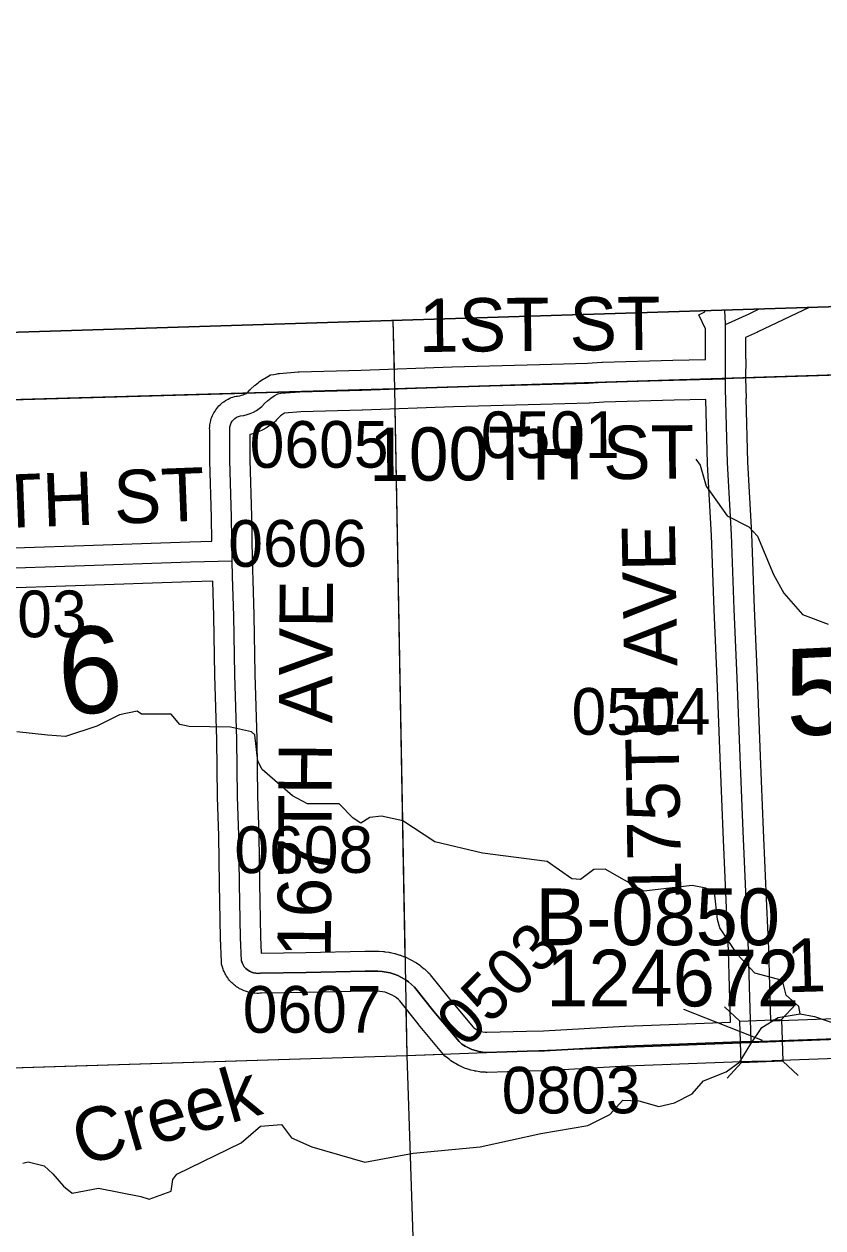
# Model space of a CAD drawing. Extents: x 128.7 to 185.5, y -21.4 to 12.6.
# Drawn here: x 140.213 to 141.411, y 3.258 to 5.063 of the extents above; entities that cross this region are included whole.
import ezdxf

# ---------------------------------------------------------------- set-up
doc = ezdxf.new("R2010")
doc.units = 0
for name, color, linetype in [('tdCoClipBndry', 7, 'Continuous'), ('tdCoCoAdjSecRdTxt', 7, 'Continuous'), ('tdCoCoBndry', 7, 'Continuous'), ('tdCoCoBndryPart', 7, 'Continuous'), ('tdCoHydroRiver', 7, 'Continuous'), ('tdCoHydroTxtLg', 7, 'Continuous'), ('tdCoSecRdNmbr', 7, 'Continuous'), ('tdCoSecRdTxt', 7, 'Continuous'), ('tdCoSecRteBand', 7, 'Continuous'), ('tdCoSecRteCL', 7, 'Continuous'), ('tdCoSectLine', 7, 'Continuous'), ('tdCoSectLinePart', 7, 'Continuous'), ('tdCoSectNmbr', 7, 'Continuous'), ('tdCoStrucSec', 7, 'Continuous'), ('tdCoStrucSecCoName', 7, 'Continuous'), ('tdCoStrucSecFHWANum', 7, 'Continuous'), ('tdCoSurfAsphalt', 7, 'Continuous'), ('tdCoSurfGravel', 7, 'Continuous'), ('tdCoTwpBndryShd', 7, 'Continuous')]:
    doc.layers.add(name, color=color, linetype=linetype)

msp = doc.modelspace()

# ---------------------------------------------------------------- linework, layer by layer
at = {"layer": 'tdCoClipBndry'}
msp.add_lwpolyline([(134.0612, -7.7025), (133.8962, -2.6807), (133.6887, 4.3446), (133.6938, 4.3792), (133.7053, 4.4028), (133.7226, 4.4226), (133.7445, 4.4372), (133.7868, 4.4475), (134.771, 4.4649), (135.7559, 4.4935), (136.7866, 4.5129), (139.7725, 4.5879), (146.7594, 4.806), (147.7608, 4.8492), (149.7557, 4.9088), (150.75, 4.946), (153.7332, 5.0633)], dxfattribs=at)
at = {"layer": 'tdCoCoBndry'}
for p, q in [((140.769, 4.5163), (141.7667, 4.5476)), ((141.7667, 4.5476), (140.769, 4.5163)), ((139.7757, 4.488), (140.769, 4.5163)), ((140.769, 4.5163), (139.7757, 4.488))]:
    msp.add_line(p, q, dxfattribs=at)
for points in [[(153.7332, 5.0633), (150.75, 4.946), (149.7557, 4.9088), (147.7608, 4.8492), (146.7594, 4.806), (139.7725, 4.5879), (136.7866, 4.5129)], [(136.7888, 4.4129), (137.7724, 4.4375), (137.7858, 4.438), (138.7769, 4.4617), (139.7753, 4.488), (140.7687, 4.5163), (141.7663, 4.5476), (142.7677, 4.58), (143.7742, 4.6139), (144.7719, 4.6433), (145.7753, 4.6779), (146.7631, 4.7061), (147.7638, 4.7493), (148.7588, 4.7767), (149.759, 4.8089), (150.7538, 4.8461), (150.7626, 4.8466), (151.7683, 4.8866), (152.7453, 4.9271), (153.73, 4.9634)], [(136.7891, 4.4129), (137.7728, 4.4375), (137.7862, 4.438), (138.7773, 4.4617), (139.7757, 4.488), (140.769, 4.5163), (141.7667, 4.5476), (142.7681, 4.58), (143.7746, 4.6139), (144.7722, 4.6433), (145.7757, 4.6779), (146.7635, 4.7061), (147.7642, 4.7493), (148.7592, 4.7767), (149.7594, 4.8089), (150.7542, 4.8461), (150.7629, 4.8466), (151.7687, 4.8866), (152.7457, 4.9271), (153.7304, 4.9634)], [(136.7891, 4.4129), (137.7728, 4.4375), (137.7862, 4.438), (138.7773, 4.4617), (139.7757, 4.488), (140.769, 4.5163), (141.7667, 4.5476), (142.7681, 4.58), (143.7746, 4.6139), (144.7722, 4.6433), (145.7757, 4.6779), (146.7635, 4.7061), (147.7642, 4.7493), (148.7592, 4.7767), (149.7594, 4.8089), (150.7542, 4.8461), (150.7629, 4.8466), (151.7687, 4.8866), (152.7457, 4.9271), (153.7304, 4.9634)]]:
    msp.add_lwpolyline(points, dxfattribs=at)
at = {"layer": 'tdCoCoBndryPart'}
for points in [[(141.2946, 4.5328), (141.7663, 4.5476), (142.235, 4.5627)], [(139.8053, 4.4889), (140.5462, 4.51)]]:
    msp.add_lwpolyline(points, dxfattribs=at)
at = {"layer": 'tdCoHydroRiver'}
for points in [[(141.2204, 4.4111), (141.227, 4.4018), (141.236, 4.3705), (141.2677, 4.3258), (141.2999, 4.3094), (141.313, 4.2956), (141.3372, 4.238), (141.3524, 4.2101), (141.3804, 4.1778), (141.4189, 4.1632)], [(141.3773, 3.5793), (141.3753, 3.5903), (141.3559, 3.6071), (141.3505, 3.629), (141.3091, 3.6403), (141.2829, 3.6679), (141.2564, 3.7082), (141.2529, 3.7207), (141.2485, 3.7616), (141.2357, 3.7675), (141.215, 3.7716), (141.1427, 3.763), (141.0848, 3.796), (141.0674, 3.7954), (141.0474, 3.7806), (141.0347, 3.7818), (140.9976, 3.8075), (140.9009, 3.8202), (140.8294, 3.8369), (140.781, 3.8686), (140.7492, 3.8755), (140.7319, 3.8734), (140.718, 3.8651), (140.7067, 3.8726), (140.6855, 3.894), (140.6382, 3.8941), (140.6157, 3.9061), (140.5702, 3.9457), (140.5636, 3.9581), (140.5592, 3.9974), (140.5543, 4.002), (140.5225, 4.0089), (140.4609, 4.0102), (140.4466, 4.0129), (140.4335, 4.0283), (140.3893, 4.0285), (140.3828, 4.033), (140.3562, 4.0274), (140.322, 4.0106), (140.2751, 3.9949), (140.2482, 3.9972), (140.2023, 4.0021)], [(140.2113, 3.3552), (140.2191, 3.357), (140.243, 3.3514), (140.256, 3.3392), (140.2724, 3.3208), (140.2853, 3.3101), (140.3245, 3.3177), (140.3881, 3.3054), (140.4008, 3.3011), (140.4336, 3.3132), (140.4362, 3.3306), (140.4423, 3.3387), (140.5387, 3.3859), (140.5679, 3.4105), (140.5994, 3.413), (140.6143, 3.393), (140.6447, 3.3797), (140.7243, 3.3569), (140.7965, 3.3702), (140.8972, 3.3797), (140.9882, 3.3999), (141.0588, 3.4116), (141.0915, 3.4284), (141.1113, 3.4495), (141.135, 3.4487), (141.1653, 3.4401), (141.1888, 3.4456), (141.2152, 3.459), (141.232, 3.4785), (141.2663, 3.4922), (141.2864, 3.507), (141.3029, 3.5344), (141.3195, 3.5586), (141.3443, 3.5736), (141.3773, 3.5793), (141.3985, 3.575), (141.438, 3.5616)]]:
    msp.add_lwpolyline(points, dxfattribs=at)
at = {"layer": 'tdCoSecRteBand'}
for points in [[(140.1689, 4.2769), (140.288, 4.2811), (140.2881, 4.2811), (140.2881, 4.2811), (140.4617, 4.2867), (140.4617, 4.2867), (140.4618, 4.2867), (140.4949, 4.2877), (140.4949, 4.2881), (140.4942, 4.3237), (140.4919, 4.4079), (140.4919, 4.4082), (140.4919, 4.4086), (140.4917, 4.4524), (140.4916, 4.4547), (140.4914, 4.4569), (140.4916, 4.4591), (140.4919, 4.4621), (140.4921, 4.4643), (140.4927, 4.4665), (140.4934, 4.4694), (140.4939, 4.4716), (140.4948, 4.4737), (140.4959, 4.4765), (140.4968, 4.4785), (140.4979, 4.4805), (140.4995, 4.483), (140.5006, 4.485), (140.502, 4.4867), (140.5039, 4.489), (140.5053, 4.4907), (140.507, 4.4922), (140.5092, 4.4943), (140.5109, 4.4958), (140.5128, 4.497), (140.5153, 4.4987), (140.5171, 4.4999), (140.5192, 4.5008), (140.5219, 4.5021), (140.5239, 4.5031), (140.5261, 4.5037), (140.5289, 4.5046), (140.531, 4.5052), (140.5332, 4.5055), (140.5369, 4.506), (140.5393, 4.5066), (140.5416, 4.5074), (140.5439, 4.5083), (140.546, 4.5095), (140.5481, 4.5109), (140.5492, 4.5118), (140.5518, 4.5146), (140.5526, 4.5155), (140.5534, 4.5163), (140.5579, 4.5204), (140.5588, 4.5213), (140.5597, 4.522), (140.5645, 4.5258), (140.5654, 4.5265), (140.5664, 4.5272), (140.5715, 4.5306), (140.5725, 4.5312), (140.5735, 4.5318), (140.5788, 4.5348), (140.5829, 4.5371), (140.5876, 4.538), (140.5925, 4.539), (140.5943, 4.5393), (140.596, 4.5395), (140.6244, 4.5417), (140.6251, 4.5418), (140.6259, 4.5418), (140.7185, 4.5445), (140.855, 4.5494), (140.8552, 4.5494), (140.8553, 4.5494), (140.986, 4.5529), (141.0583, 4.5548), (141.0795, 4.5561), (141.08, 4.5561), (141.0804, 4.5561), (141.1862, 4.5591), (141.235, 4.5605), (141.235, 4.5662), (141.235, 4.5663), (141.235, 4.5663), (141.235, 4.5826), (141.235, 4.6061), (141.2252, 4.6275), (141.2343, 4.6316), (141.2342, 4.6336)], [(141.3904, 4.6384), (141.3135, 4.6018), (141.3132, 4.6016), (141.313, 4.6015), (141.295, 4.5933), (141.295, 4.5826), (141.295, 4.5664), (141.295, 4.5611), (141.2954, 4.5611), (141.2951, 4.5317), (141.296, 4.5022), (141.2954, 4.5022), (141.298, 4.4065), (141.3039, 4.2996), (141.3039, 4.2994), (141.3039, 4.2991), (141.3081, 4.1872), (141.3125, 4.084), (141.3125, 4.0839), (141.3125, 4.0838), (141.3169, 3.9655), (141.3216, 3.8544), (141.3266, 3.7408), (141.3295, 3.6767), (141.3295, 3.6765), (141.3295, 3.6762), (141.3313, 3.621), (141.3313, 3.621), (141.3313, 3.6209), (141.3327, 3.5686)], [(140.9074, 3.5515), (140.9669, 3.5531), (140.9922, 3.5539), (141.1141, 3.5605), (141.1144, 3.5605), (141.1146, 3.5605), (141.2725, 3.5664), (141.2725, 3.5664), (141.2728, 3.5665), (141.2713, 3.6192), (141.2696, 3.6742), (141.2666, 3.738), (141.2666, 3.7381), (141.2666, 3.7381), (141.2617, 3.8518), (141.2617, 3.8518), (141.2617, 3.8519), (141.257, 3.9631), (141.257, 3.9631), (141.257, 3.9632), (141.2526, 4.0815), (141.2481, 4.1847), (141.2481, 4.1848), (141.2481, 4.1849), (141.2439, 4.2966), (141.238, 4.4036), (141.238, 4.404), (141.238, 4.4045), (141.2354, 4.5005), (141.1879, 4.4991), (141.1879, 4.4991), (141.1879, 4.4991), (141.0825, 4.4961), (141.0612, 4.4949), (141.0608, 4.4949), (141.0604, 4.4949), (140.9876, 4.4929), (140.9876, 4.4929), (140.9876, 4.4929), (140.857, 4.4895), (140.7206, 4.4845), (140.7205, 4.4845), (140.7203, 4.4845), (140.6284, 4.4818), (140.6036, 4.4799), (140.6008, 4.478), (140.5979, 4.4757), (140.5952, 4.4732), (140.5919, 4.4696), (140.5904, 4.4679), (140.5886, 4.4665), (140.5846, 4.4633), (140.5835, 4.4624), (140.5824, 4.4617), (140.5782, 4.4589), (140.5771, 4.4581), (140.5759, 4.4575), (140.5714, 4.455), (140.5702, 4.4544), (140.569, 4.4539), (140.5643, 4.4518), (140.5631, 4.4513), (140.5618, 4.4509), (140.557, 4.4493), (140.5557, 4.4488), (140.5544, 4.4485), (140.5517, 4.4479), (140.5519, 4.4092), (140.5541, 4.3252), (140.5542, 4.3251), (140.5542, 4.325), (140.5554, 4.2594), (140.5563, 4.2296), (140.5561, 4.2296), (140.5576, 4.1768), (140.5576, 4.1767), (140.5576, 4.1765), (140.5593, 4.0883), (140.562, 3.9916), (140.562, 3.9913), (140.562, 3.9911), (140.563, 3.9056), (140.565, 3.848), (140.565, 3.8477), (140.565, 3.8474), (140.566, 3.7747), (140.5677, 3.6947), (140.5686, 3.6701), (140.6356, 3.671), (140.724, 3.673), (140.7243, 3.673), (140.7246, 3.673), (140.7439, 3.673), (140.7449, 3.673), (140.7458, 3.6729), (140.752, 3.6725), (140.7531, 3.6725), (140.7543, 3.6723), (140.7603, 3.6714), (140.7615, 3.6713), (140.7626, 3.671), (140.7686, 3.6697), (140.7697, 3.6694), (140.7708, 3.6691), (140.7767, 3.6673), (140.7778, 3.667), (140.7789, 3.6666), (140.7846, 3.6643), (140.7857, 3.6639), (140.7867, 3.6634), (140.7922, 3.6607), (140.7933, 3.6602), (140.7943, 3.6597), (140.7996, 3.6566), (140.8006, 3.656), (140.8015, 3.6554), (140.8066, 3.6519), (140.8076, 3.6512), (140.8084, 3.6505), (140.8132, 3.6467), (140.8141, 3.6459), (140.815, 3.6451), (140.8194, 3.6409), (140.821, 3.6394), (140.8224, 3.6377), (140.851, 3.6015), (140.8865, 3.559), (140.8876, 3.5582), (140.8901, 3.5565), (140.8928, 3.555), (140.8956, 3.5538), (140.8985, 3.5528), (140.9014, 3.5521), (140.9045, 3.5516), (140.9074, 3.5515)], [(141.4734, 3.5136), (141.3347, 3.5086), (141.3344, 3.5086), (141.3344, 3.5084), (141.3046, 3.5076), (141.2885, 3.507), (141.1171, 3.5006), (140.9951, 3.4939), (140.9947, 3.4939), (140.9943, 3.4939), (140.9686, 3.4932), (140.9077, 3.4914), (140.9064, 3.4914), (140.905, 3.4915), (140.8993, 3.4919), (140.898, 3.4919), (140.8967, 3.4921), (140.8911, 3.493), (140.8898, 3.4932), (140.8886, 3.4935), (140.883, 3.4948), (140.8818, 3.4951), (140.8805, 3.4956), (140.8752, 3.4974), (140.8739, 3.4978), (140.8727, 3.4983), (140.8675, 3.5006), (140.8663, 3.5011), (140.8652, 3.5017), (140.8602, 3.5045), (140.8591, 3.5051), (140.858, 3.5058), (140.8533, 3.5089), (140.8522, 3.5097), (140.8512, 3.5105), (140.8467, 3.514), (140.8444, 3.5159), (140.8424, 3.5182), (140.8047, 3.5633), (140.8045, 3.5637), (140.8042, 3.564), (140.7767, 3.5987), (140.7747, 3.6007), (140.7717, 3.6031), (140.7685, 3.6053), (140.7652, 3.6072), (140.7617, 3.6088), (140.7581, 3.6102), (140.7545, 3.6114), (140.7507, 3.6122), (140.7469, 3.6127), (140.7429, 3.613), (140.725, 3.613), (140.6368, 3.611), (140.6367, 3.611), (140.6365, 3.611), (140.5691, 3.6101), (140.5669, 3.6099), (140.5649, 3.6097), (140.5628, 3.6098), (140.5594, 3.6099), (140.5574, 3.61), (140.5555, 3.6104), (140.5521, 3.611), (140.5501, 3.6113), (140.5482, 3.6119), (140.545, 3.613), (140.543, 3.6136), (140.5412, 3.6145), (140.5382, 3.6159), (140.5363, 3.6168), (140.5347, 3.6179), (140.5318, 3.6198), (140.5301, 3.6209), (140.5286, 3.6222), (140.526, 3.6244), (140.5245, 3.6258), (140.5232, 3.6273), (140.5209, 3.6298), (140.5196, 3.6313), (140.5185, 3.633), (140.5166, 3.6358), (140.5155, 3.6375), (140.5146, 3.6393), (140.5131, 3.6424), (140.5122, 3.6442), (140.5116, 3.6461), (140.5105, 3.6493), (140.5091, 3.6534), (140.509, 3.6577), (140.5077, 3.6928), (140.5077, 3.693), (140.5077, 3.6932), (140.506, 3.7736), (140.506, 3.7737), (140.506, 3.7738), (140.505, 3.8462), (140.5031, 3.9039), (140.503, 3.9042), (140.503, 3.9046), (140.5021, 3.9901), (140.4993, 4.0868), (140.4993, 4.0869), (140.4993, 4.0871), (140.4976, 4.1752), (140.4961, 4.2278), (140.4636, 4.2268), (140.2901, 4.2211), (140.1711, 4.2169)], [(141.3327, 3.5686), (141.4713, 3.5736)]]:
    msp.add_lwpolyline(points, dxfattribs=at)
at = {"layer": 'tdCoSecRteCL'}
for points in [[(141.265, 4.6126), (141.265, 4.6139), (141.2642, 4.6345)], [(141.265, 4.6126), (141.3005, 4.6288), (141.3158, 4.6361)], [(141.2651, 4.5313), (141.265, 4.5663), (141.265, 4.6126)], [(140.5254, 4.2586), (140.5242, 4.3244), (140.5219, 4.4087), (140.5217, 4.4534), (140.5215, 4.4564), (140.5218, 4.4594), (140.5225, 4.4623), (140.5237, 4.4651), (140.5252, 4.4677), (140.5271, 4.47), (140.5294, 4.472), (140.5319, 4.4737), (140.5346, 4.4749), (140.5375, 4.4758), (140.5425, 4.4765), (140.5475, 4.4777), (140.5524, 4.4793), (140.557, 4.4814), (140.5615, 4.4838), (140.5658, 4.4867), (140.5698, 4.4899), (140.5739, 4.4943), (140.5783, 4.4985), (140.5831, 4.5022), (140.5882, 4.5056), (140.5935, 4.5086), (140.5984, 4.5096), (140.6267, 4.5118), (140.7195, 4.5145), (140.8561, 4.5194), (140.9868, 4.5229), (141.0595, 4.5249), (141.0812, 4.5261), (141.187, 4.5291), (141.2651, 4.5313)], [(141.3036, 3.5375), (141.3013, 3.6201), (141.2995, 3.6753), (141.2966, 3.7394), (141.2917, 3.8531), (141.287, 3.9643), (141.2825, 4.0827), (141.2781, 4.186), (141.2739, 4.298), (141.268, 4.4053), (141.265, 4.5165), (141.2651, 4.5313)], [(139.7932, 3.989), (139.8166, 4.006), (139.8883, 4.059), (139.9606, 4.1125), (139.9717, 4.1214), (139.9929, 4.1394), (140.0028, 4.1512), (140.0158, 4.17), (140.0363, 4.2), (140.0592, 4.2286), (140.0631, 4.2319), (140.0672, 4.2348), (140.0716, 4.2373), (140.0762, 4.2394), (140.0809, 4.2411), (140.0858, 4.2424), (140.0907, 4.2433), (140.0957, 4.2437), (140.17, 4.2469), (140.2891, 4.2511), (140.4627, 4.2568), (140.5254, 4.2586)], [(141.3036, 3.5375), (141.2874, 3.537), (141.1158, 3.5306), (140.9935, 3.5239), (140.9677, 3.5232), (140.9069, 3.5214), (140.9012, 3.5218), (140.8956, 3.5226), (140.8901, 3.524), (140.8848, 3.5258), (140.8796, 3.5281), (140.8746, 3.5308), (140.8699, 3.5339), (140.8655, 3.5375), (140.8277, 3.5826), (140.7989, 3.6191), (140.7944, 3.6233), (140.7896, 3.6272), (140.7846, 3.6306), (140.7792, 3.6337), (140.7737, 3.6364), (140.768, 3.6386), (140.7621, 3.6404), (140.7561, 3.6417), (140.75, 3.6426), (140.7439, 3.643), (140.7246, 3.643), (140.6361, 3.641), (140.5676, 3.64), (140.5642, 3.6397), (140.5608, 3.6399), (140.5574, 3.6405), (140.5542, 3.6415), (140.5511, 3.643), (140.5482, 3.6449), (140.5457, 3.6471), (140.5434, 3.6497), (140.5415, 3.6525), (140.54, 3.6556), (140.539, 3.6588), (140.5377, 3.6938), (140.536, 3.7742), (140.535, 3.8469), (140.533, 3.9049), (140.5321, 3.9907), (140.5293, 4.0876), (140.5276, 4.1759), (140.5259, 4.2349), (140.5254, 4.2586)], [(141.3036, 3.5375), (141.4724, 3.5436), (141.6023, 3.5476), (141.786, 3.5555), (141.8978, 3.5574), (142.064, 3.5609), (142.2248, 3.5634), (142.3134, 3.5639)]]:
    msp.add_lwpolyline(points, dxfattribs=at)
at = {"layer": 'tdCoSectLine'}
for points in [[(140.7662, 4.6189), (140.7687, 4.5163)], [(140.7687, 4.5163), (141.7663, 4.5476)], [(139.7753, 4.488), (140.7687, 4.5163)], [(140.7687, 4.5163), (140.7871, 3.5166)], [(140.7871, 3.5166), (141.8296, 3.5564)], [(139.8117, 3.486), (140.7871, 3.5166)], [(140.7871, 3.5166), (140.8203, 2.5207)]]:
    msp.add_lwpolyline(points, dxfattribs=at)
at = {"layer": 'tdCoSectLinePart'}
for points in [[(140.7662, 4.6189), (140.768, 4.5461)], [(141.2946, 4.5328), (141.7663, 4.5476)], [(139.8053, 4.4889), (140.5462, 4.51)], [(140.7692, 4.4866), (140.7844, 3.6635)], [(140.7858, 3.5868), (140.7871, 3.5166)], [(139.8412, 3.487), (140.7871, 3.5166)], [(140.7871, 3.5166), (140.8424, 3.5187)], [(140.7871, 3.5166), (140.8193, 2.5511)]]:
    msp.add_lwpolyline(points, dxfattribs=at)
at = {"layer": 'tdCoStrucSec'}
for p, q in [((141.3491, 3.5705), (141.3704, 3.5934)), ((141.2865, 3.5683), (141.2636, 3.5896)), ((141.2888, 3.5057), (141.2675, 3.4828)), ((141.3513, 3.508), (141.3743, 3.4866))]:
    msp.add_line(p, q, dxfattribs=at)
msp.add_lwpolyline([(141.2865, 3.5683), (141.3491, 3.5705), (141.3513, 3.508), (141.2888, 3.5057)], close=True, dxfattribs=at)
at = {"layer": 'tdCoStrucSecFHWANum'}
msp.add_line((141.2023, 3.5861), (141.3201, 3.5395), dxfattribs=at)
at = {"layer": 'tdCoSurfAsphalt'}
msp.add_lwpolyline([(140.9677, 3.5232), (140.9935, 3.5239), (141.1158, 3.5306), (141.2874, 3.537), (141.3036, 3.5375), (141.4724, 3.5436), (141.6023, 3.5476), (141.786, 3.5555), (141.8978, 3.5574), (142.064, 3.5609), (142.2248, 3.5634), (142.3134, 3.5639)], dxfattribs=at)
at = {"layer": 'tdCoSurfGravel'}
for points in [[(141.2651, 4.5313), (141.265, 4.5663), (141.265, 4.6126), (141.265, 4.6139), (141.2642, 4.6345)], [(141.265, 4.6126), (141.3005, 4.6288), (141.3158, 4.6361)], [(140.6267, 4.5118), (140.7195, 4.5145), (140.8561, 4.5194), (140.9868, 4.5229), (141.0595, 4.5249), (141.0812, 4.5261), (141.187, 4.5291), (141.2651, 4.5313)], [(141.3036, 3.5375), (141.3013, 3.6201), (141.2995, 3.6753), (141.2966, 3.7394), (141.2917, 3.8531), (141.287, 3.9643), (141.2825, 4.0827), (141.2781, 4.186), (141.2739, 4.298), (141.268, 4.4053), (141.265, 4.5165), (141.2651, 4.5313)], [(140.539, 3.6588), (140.5377, 3.6938), (140.536, 3.7742), (140.535, 3.8469), (140.533, 3.9049), (140.5321, 3.9907), (140.5293, 4.0876), (140.5276, 4.1759), (140.5259, 4.2349), (140.5254, 4.2586), (140.5242, 4.3244), (140.5219, 4.4087), (140.5217, 4.4534), (140.5215, 4.4564), (140.5218, 4.4594), (140.5225, 4.4623), (140.5237, 4.4651), (140.5252, 4.4677), (140.5271, 4.47), (140.5294, 4.472), (140.5319, 4.4737), (140.5346, 4.4749), (140.5375, 4.4758), (140.5425, 4.4765), (140.5475, 4.4777), (140.5524, 4.4793), (140.557, 4.4814), (140.5615, 4.4838), (140.5658, 4.4867), (140.5698, 4.4899), (140.5739, 4.4943), (140.5783, 4.4985), (140.5831, 4.5022), (140.5882, 4.5056), (140.5935, 4.5086), (140.5984, 4.5096), (140.6267, 4.5118)], [(139.7932, 3.989), (139.8166, 4.006), (139.8883, 4.059), (139.9606, 4.1125), (139.9717, 4.1214), (139.9929, 4.1394), (140.0028, 4.1512), (140.0158, 4.17), (140.0363, 4.2), (140.0592, 4.2286), (140.0631, 4.2319), (140.0672, 4.2348), (140.0716, 4.2373), (140.0762, 4.2394), (140.0809, 4.2411), (140.0858, 4.2424), (140.0907, 4.2433), (140.0957, 4.2437), (140.17, 4.2469), (140.2891, 4.2511), (140.4627, 4.2568), (140.5254, 4.2586)], [(140.539, 3.6588), (140.54, 3.6556), (140.5415, 3.6525), (140.5434, 3.6497), (140.5457, 3.6471), (140.5482, 3.6449), (140.5511, 3.643), (140.5542, 3.6415), (140.5574, 3.6405), (140.5608, 3.6399), (140.5642, 3.6397), (140.5676, 3.64), (140.6361, 3.641), (140.7246, 3.643), (140.7439, 3.643), (140.75, 3.6426), (140.7561, 3.6417), (140.7621, 3.6404), (140.768, 3.6386), (140.7737, 3.6364), (140.7792, 3.6337), (140.7846, 3.6306), (140.7896, 3.6272), (140.7944, 3.6233), (140.7989, 3.6191), (140.8277, 3.5826), (140.8655, 3.5375), (140.8699, 3.5339), (140.8746, 3.5308), (140.8796, 3.5281), (140.8848, 3.5258), (140.8901, 3.524), (140.8956, 3.5226), (140.9012, 3.5218), (140.9069, 3.5214), (140.9677, 3.5232)]]:
    msp.add_lwpolyline(points, dxfattribs=at)
at = {"layer": 'tdCoTwpBndryShd'}
msp.add_lwpolyline([(153.73, 4.9634), (152.7453, 4.9271), (151.7683, 4.8866), (150.7626, 4.8466), (150.7538, 4.8461), (149.759, 4.8089), (148.7588, 4.7767), (147.7638, 4.7493), (146.7631, 4.7061), (145.7753, 4.6779), (144.7719, 4.6433), (143.7742, 4.6139), (142.7677, 4.58), (141.7663, 4.5476), (140.7687, 4.5163), (139.7753, 4.488), (138.7769, 4.4617), (137.7858, 4.438), (137.7724, 4.4375), (136.7888, 4.4129)], dxfattribs=at)

# ---------------------------------------------------------------- texts
at = {"layer": 'tdCoCoAdjSecRdTxt'}
msp.add_text('1ST ST', height=0.08, rotation=0.5067, dxfattribs=at).set_placement((140.8055, 4.5715))
at = {"layer": 'tdCoHydroTxtLg'}
msp.add_text('Creek', height=0.08, rotation=16.0518, dxfattribs=at).set_placement((140.2994, 3.3505))
at = {"layer": 'tdCoSecRdNmbr'}
for s, rotation, p in [('0501', 0.1078, (140.8982, 4.4123)), ('0605', 0.1075, (140.5515, 4.3978)), ('0606', 0.1075, (140.5194, 4.2494)), ('0603', 0.1072, (140.0988, 4.1436)), ('0504', 0.1079, (141.0343, 3.9976)), ('0608', 0.1075, (140.5285, 3.7901)), ('0503', 45.1054, (140.875, 3.5255)), ('0607', 0.1075, (140.5411, 3.5507)), ('0803', 0.1078, (140.9295, 3.4296))]:
    msp.add_text(s, height=0.07, rotation=rotation, dxfattribs=at).set_placement(p)
at = {"layer": 'tdCoSecRdTxt'}
for s, rotation, p in [('100TH ST', 0.4722, (140.731, 4.3779)), ('106TH ST', 2.1884, (139.9983, 4.3004)), ('175TH AVE', 91, (141.1991, 3.75)), ('167TH AVE', 89.6429, (140.673, 3.664)), ('110TH ST', 1.6126, (141.3574, 3.6114))]:
    msp.add_text(s, height=0.08, rotation=rotation, dxfattribs=at).set_placement(p)
at = {"layer": 'tdCoSectNmbr'}
for s, rotation, p in [('6', 2.6596, (140.2667, 4.0278)), ('5', 2.6604, (141.3575, 3.9955))]:
    msp.add_text(s, height=0.13, rotation=rotation, dxfattribs=at).set_placement(p)
at = {"layer": 'tdCoStrucSecCoName'}
msp.add_text('B-0850', height=0.085, dxfattribs=at).set_placement((140.9803, 3.6821))
at = {"layer": 'tdCoStrucSecFHWANum'}
msp.add_text('124672', height=0.085, dxfattribs=at).set_placement((140.9963, 3.5903))

doc.saveas('drawing.dxf')
